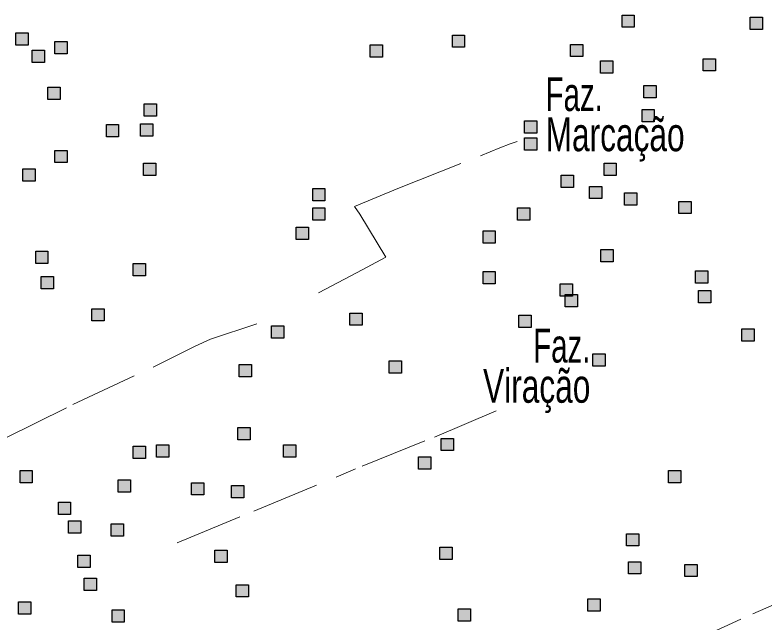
# Model space of a CAD drawing. Extents: x 445.6 to 500, y 8618.1 to 8673.4.
# Drawn here: x 492.206 to 495.755, y 8644.258 to 8647.134 of the extents above; entities that cross this region are included whole.
import ezdxf
from ezdxf.enums import TextEntityAlignment as Align

# ---------------------------------------------------------------- set-up
doc = ezdxf.new("R2010")
doc.units = 0
doc.header["$LTSCALE"] = 0.064
doc.linetypes.add('DOT_DASHED', pattern=[7.7, 5, -1.2, 0.3, -1.2])
doc.layers.add('2', color=7, linetype='Continuous', lineweight=25)
doc.layers.add('22', color=7, linetype='DOT_DASHED', lineweight=13)
doc.layers.add('61', color=7, linetype='Continuous')

msp = doc.modelspace()

# ---------------------------------------------------------------- hatches: boundary and pattern name
at = {"layer": '2'}
for points in [[(495.0787, 8647.1339), (495.1367, 8647.1339), (495.1367, 8647.0759), (495.0787, 8647.0759)], [(495.6856, 8647.1237), (495.7436, 8647.1237), (495.7436, 8647.0657), (495.6856, 8647.0657)], [(492.2093, 8647.0492), (492.2673, 8647.0492), (492.2673, 8646.9912), (492.2093, 8646.9912)], [(494.2756, 8647.039), (494.3336, 8647.039), (494.3336, 8646.981), (494.2756, 8646.981)], [(492.395, 8647.0086), (492.453, 8647.0086), (492.453, 8646.9506), (492.395, 8646.9506)], [(493.8867, 8646.9932), (493.9447, 8646.9932), (493.9447, 8646.9352), (493.8867, 8646.9352)], [(494.8344, 8646.995), (494.8924, 8646.995), (494.8924, 8646.937), (494.8344, 8646.937)], [(492.287, 8646.9679), (492.345, 8646.9679), (492.345, 8646.9099), (492.287, 8646.9099)], [(494.9774, 8646.9171), (495.0354, 8646.9171), (495.0354, 8646.8591), (494.9774, 8646.8591)], [(495.4627, 8646.9272), (495.5207, 8646.9272), (495.5207, 8646.8692), (495.4627, 8646.8692)], [(495.1819, 8646.7999), (495.2399, 8646.7999), (495.2399, 8646.7419), (495.1819, 8646.7419)], [(492.3613, 8646.7918), (492.4193, 8646.7918), (492.4193, 8646.7338), (492.3613, 8646.7338)], [(492.8173, 8646.7138), (492.8753, 8646.7138), (492.8753, 8646.6558), (492.8173, 8646.6558)], [(495.1733, 8646.6867), (495.2313, 8646.6867), (495.2313, 8646.6287), (495.1733, 8646.6287)], [(494.6172, 8646.6337), (494.6752, 8646.6337), (494.6752, 8646.5757), (494.6172, 8646.5757)], [(492.6382, 8646.6156), (492.6962, 8646.6156), (492.6962, 8646.5576), (492.6382, 8646.5576)], [(492.8004, 8646.619), (492.8584, 8646.619), (492.8584, 8646.561), (492.8004, 8646.561)], [(494.6172, 8646.5523), (494.6752, 8646.5523), (494.6752, 8646.4943), (494.6172, 8646.4943)], [(492.395, 8646.4936), (492.453, 8646.4936), (492.453, 8646.4356), (492.395, 8646.4356)], [(492.8139, 8646.4326), (492.8719, 8646.4326), (492.8719, 8646.3746), (492.8139, 8646.3746)], [(494.9935, 8646.4334), (495.0515, 8646.4334), (495.0515, 8646.3754), (494.9935, 8646.3754)], [(492.243, 8646.4055), (492.301, 8646.4055), (492.301, 8646.3475), (492.243, 8646.3475)], [(494.7908, 8646.3758), (494.8488, 8646.3758), (494.8488, 8646.3178), (494.7908, 8646.3178)], [(493.6146, 8646.3132), (493.6726, 8646.3132), (493.6726, 8646.2552), (493.6146, 8646.2552)], [(494.9251, 8646.3233), (494.9831, 8646.3233), (494.9831, 8646.2653), (494.9251, 8646.2653)], [(495.0907, 8646.2929), (495.1487, 8646.2929), (495.1487, 8646.2349), (495.0907, 8646.2349)], [(495.3474, 8646.2522), (495.4054, 8646.2522), (495.4054, 8646.1942), (495.3474, 8646.1942)], [(493.6146, 8646.2217), (493.6726, 8646.2217), (493.6726, 8646.1637), (493.6146, 8646.1637)], [(494.584, 8646.2217), (494.642, 8646.2217), (494.642, 8646.1637), (494.584, 8646.1637)], [(493.5369, 8646.1302), (493.5949, 8646.1302), (493.5949, 8646.0722), (493.5369, 8646.0722)], [(494.4209, 8646.1132), (494.4789, 8646.1132), (494.4789, 8646.0552), (494.4209, 8646.0552)], [(494.9782, 8646.0251), (495.0362, 8646.0251), (495.0362, 8645.9671), (494.9782, 8645.9671)], [(492.3039, 8646.0171), (492.3619, 8646.0171), (492.3619, 8645.9591), (492.3039, 8645.9591)], [(492.7655, 8645.958), (492.8235, 8645.958), (492.8235, 8645.9), (492.7655, 8645.9)], [(494.4209, 8645.9201), (494.4789, 8645.9201), (494.4789, 8645.8621), (494.4209, 8645.8621)], [(495.4265, 8645.9236), (495.4845, 8645.9236), (495.4845, 8645.8656), (495.4265, 8645.8656)], [(492.3298, 8645.897), (492.3878, 8645.897), (492.3878, 8645.839), (492.3298, 8645.839)], [(494.7857, 8645.8625), (494.8437, 8645.8625), (494.8437, 8645.8045), (494.7857, 8645.8045)], [(494.8093, 8645.8117), (494.8673, 8645.8117), (494.8673, 8645.7537), (494.8093, 8645.7537)], [(495.4401, 8645.8306), (495.4981, 8645.8306), (495.4981, 8645.7726), (495.4401, 8645.7726)], [(492.5696, 8645.7446), (492.6276, 8645.7446), (492.6276, 8645.6866), (492.5696, 8645.6866)], [(493.7908, 8645.7243), (493.8488, 8645.7243), (493.8488, 8645.6663), (493.7908, 8645.6663)], [(494.5898, 8645.7135), (494.6478, 8645.7135), (494.6478, 8645.6555), (494.5898, 8645.6555)], [(493.4193, 8645.6633), (493.4773, 8645.6633), (493.4773, 8645.6053), (493.4193, 8645.6053)], [(495.6461, 8645.6498), (495.7041, 8645.6498), (495.7041, 8645.5918), (495.6461, 8645.5918)], [(494.9411, 8645.5305), (494.9991, 8645.5305), (494.9991, 8645.4725), (494.9411, 8645.4725)], [(493.9766, 8645.4973), (494.0346, 8645.4973), (494.0346, 8645.4393), (493.9766, 8645.4393)], [(493.2673, 8645.4804), (493.3253, 8645.4804), (493.3253, 8645.4224), (493.2673, 8645.4224)], [(493.2605, 8645.1822), (493.3185, 8645.1822), (493.3185, 8645.1242), (493.2605, 8645.1242)], [(492.8755, 8645.1009), (492.9335, 8645.1009), (492.9335, 8645.0429), (492.8755, 8645.0429)], [(493.4767, 8645.1009), (493.5347, 8645.1009), (493.5347, 8645.0429), (493.4767, 8645.0429)], [(494.2232, 8645.1314), (494.2812, 8645.1314), (494.2812, 8645.0734), (494.2232, 8645.0734)], [(492.7655, 8645.0941), (492.8235, 8645.0941), (492.8235, 8645.0361), (492.7655, 8645.0361)], [(494.1151, 8645.0433), (494.1731, 8645.0433), (494.1731, 8644.9853), (494.1151, 8644.9853)], [(492.2295, 8644.9792), (492.2875, 8644.9792), (492.2875, 8644.9212), (492.2295, 8644.9212)], [(495.2982, 8644.979), (495.3562, 8644.979), (495.3562, 8644.921), (495.2982, 8644.921)], [(492.6946, 8644.9349), (492.7526, 8644.9349), (492.7526, 8644.8769), (492.6946, 8644.8769)], [(493.041, 8644.9214), (493.099, 8644.9214), (493.099, 8644.8634), (493.041, 8644.8634)], [(493.2301, 8644.9078), (493.2881, 8644.9078), (493.2881, 8644.8498), (493.2301, 8644.8498)], [(492.4109, 8644.8299), (492.4689, 8644.8299), (492.4689, 8644.7719), (492.4109, 8644.7719)], [(492.4589, 8644.7407), (492.5169, 8644.7407), (492.5169, 8644.6827), (492.4589, 8644.6827)], [(492.6615, 8644.7271), (492.7195, 8644.7271), (492.7195, 8644.6691), (492.6615, 8644.6691)], [(495.0998, 8644.6802), (495.1578, 8644.6802), (495.1578, 8644.6222), (495.0998, 8644.6222)], [(493.1513, 8644.6018), (493.2093, 8644.6018), (493.2093, 8644.5438), (493.1513, 8644.5438)], [(494.2164, 8644.6165), (494.2744, 8644.6165), (494.2744, 8644.5585), (494.2164, 8644.5585)], [(492.5028, 8644.578), (492.5608, 8644.578), (492.5608, 8644.52), (492.5028, 8644.52)], [(495.1099, 8644.548), (495.1679, 8644.548), (495.1679, 8644.49), (495.1099, 8644.49)], [(495.3758, 8644.5352), (495.4338, 8644.5352), (495.4338, 8644.4772), (495.3758, 8644.4772)], [(492.5332, 8644.4696), (492.5912, 8644.4696), (492.5912, 8644.4116), (492.5332, 8644.4116)], [(493.2526, 8644.4391), (493.3106, 8644.4391), (493.3106, 8644.3811), (493.2526, 8644.3811)], [(492.2224, 8644.3578), (492.2804, 8644.3578), (492.2804, 8644.2998), (492.2224, 8644.2998)], [(494.9174, 8644.3723), (494.9754, 8644.3723), (494.9754, 8644.3143), (494.9174, 8644.3143)], [(492.6649, 8644.3206), (492.7229, 8644.3206), (492.7229, 8644.2626), (492.6649, 8644.2626)], [(494.3027, 8644.3248), (494.3607, 8644.3248), (494.3607, 8644.2668), (494.3027, 8644.2668)]]:
    msp.add_hatch(color=256, dxfattribs=at).paths.add_polyline_path(points)

# ---------------------------------------------------------------- linework, layer by layer
for points in [[(495.0787, 8647.1339), (495.1367, 8647.1339), (495.1367, 8647.0759), (495.0787, 8647.0759)], [(495.6856, 8647.1237), (495.7436, 8647.1237), (495.7436, 8647.0657), (495.6856, 8647.0657)], [(492.2093, 8647.0492), (492.2673, 8647.0492), (492.2673, 8646.9912), (492.2093, 8646.9912)], [(494.2756, 8647.039), (494.3336, 8647.039), (494.3336, 8646.981), (494.2756, 8646.981)], [(492.395, 8647.0086), (492.453, 8647.0086), (492.453, 8646.9506), (492.395, 8646.9506)], [(493.8867, 8646.9932), (493.9447, 8646.9932), (493.9447, 8646.9352), (493.8867, 8646.9352)], [(494.8344, 8646.995), (494.8924, 8646.995), (494.8924, 8646.937), (494.8344, 8646.937)], [(492.287, 8646.9679), (492.345, 8646.9679), (492.345, 8646.9099), (492.287, 8646.9099)], [(494.9774, 8646.9171), (495.0354, 8646.9171), (495.0354, 8646.8591), (494.9774, 8646.8591)], [(495.4627, 8646.9272), (495.5207, 8646.9272), (495.5207, 8646.8692), (495.4627, 8646.8692)], [(495.1819, 8646.7999), (495.2399, 8646.7999), (495.2399, 8646.7419), (495.1819, 8646.7419)], [(492.3613, 8646.7918), (492.4193, 8646.7918), (492.4193, 8646.7338), (492.3613, 8646.7338)], [(492.8173, 8646.7138), (492.8753, 8646.7138), (492.8753, 8646.6558), (492.8173, 8646.6558)], [(495.1733, 8646.6867), (495.2313, 8646.6867), (495.2313, 8646.6287), (495.1733, 8646.6287)], [(494.6172, 8646.6337), (494.6752, 8646.6337), (494.6752, 8646.5757), (494.6172, 8646.5757)], [(492.6382, 8646.6156), (492.6962, 8646.6156), (492.6962, 8646.5576), (492.6382, 8646.5576)], [(492.8004, 8646.619), (492.8584, 8646.619), (492.8584, 8646.561), (492.8004, 8646.561)], [(494.6172, 8646.5523), (494.6752, 8646.5523), (494.6752, 8646.4943), (494.6172, 8646.4943)], [(492.395, 8646.4936), (492.453, 8646.4936), (492.453, 8646.4356), (492.395, 8646.4356)], [(492.8139, 8646.4326), (492.8719, 8646.4326), (492.8719, 8646.3746), (492.8139, 8646.3746)], [(494.9935, 8646.4334), (495.0515, 8646.4334), (495.0515, 8646.3754), (494.9935, 8646.3754)], [(492.243, 8646.4055), (492.301, 8646.4055), (492.301, 8646.3475), (492.243, 8646.3475)], [(494.7908, 8646.3758), (494.8488, 8646.3758), (494.8488, 8646.3178), (494.7908, 8646.3178)], [(493.6146, 8646.3132), (493.6726, 8646.3132), (493.6726, 8646.2552), (493.6146, 8646.2552)], [(494.9251, 8646.3233), (494.9831, 8646.3233), (494.9831, 8646.2653), (494.9251, 8646.2653)], [(495.0907, 8646.2929), (495.1487, 8646.2929), (495.1487, 8646.2349), (495.0907, 8646.2349)], [(495.3474, 8646.2522), (495.4054, 8646.2522), (495.4054, 8646.1942), (495.3474, 8646.1942)], [(493.6146, 8646.2217), (493.6726, 8646.2217), (493.6726, 8646.1637), (493.6146, 8646.1637)], [(494.584, 8646.2217), (494.642, 8646.2217), (494.642, 8646.1637), (494.584, 8646.1637)], [(493.5369, 8646.1302), (493.5949, 8646.1302), (493.5949, 8646.0722), (493.5369, 8646.0722)], [(494.4209, 8646.1132), (494.4789, 8646.1132), (494.4789, 8646.0552), (494.4209, 8646.0552)], [(494.9782, 8646.0251), (495.0362, 8646.0251), (495.0362, 8645.9671), (494.9782, 8645.9671)], [(492.3039, 8646.0171), (492.3619, 8646.0171), (492.3619, 8645.9591), (492.3039, 8645.9591)], [(492.7655, 8645.958), (492.8235, 8645.958), (492.8235, 8645.9), (492.7655, 8645.9)], [(494.4209, 8645.9201), (494.4789, 8645.9201), (494.4789, 8645.8621), (494.4209, 8645.8621)], [(495.4265, 8645.9236), (495.4845, 8645.9236), (495.4845, 8645.8656), (495.4265, 8645.8656)], [(492.3298, 8645.897), (492.3878, 8645.897), (492.3878, 8645.839), (492.3298, 8645.839)], [(494.7857, 8645.8625), (494.8437, 8645.8625), (494.8437, 8645.8045), (494.7857, 8645.8045)], [(494.8093, 8645.8117), (494.8673, 8645.8117), (494.8673, 8645.7537), (494.8093, 8645.7537)], [(495.4401, 8645.8306), (495.4981, 8645.8306), (495.4981, 8645.7726), (495.4401, 8645.7726)], [(492.5696, 8645.7446), (492.6276, 8645.7446), (492.6276, 8645.6866), (492.5696, 8645.6866)], [(493.7908, 8645.7243), (493.8488, 8645.7243), (493.8488, 8645.6663), (493.7908, 8645.6663)], [(494.5898, 8645.7135), (494.6478, 8645.7135), (494.6478, 8645.6555), (494.5898, 8645.6555)], [(493.4193, 8645.6633), (493.4773, 8645.6633), (493.4773, 8645.6053), (493.4193, 8645.6053)], [(495.6461, 8645.6498), (495.7041, 8645.6498), (495.7041, 8645.5918), (495.6461, 8645.5918)], [(494.9411, 8645.5305), (494.9991, 8645.5305), (494.9991, 8645.4725), (494.9411, 8645.4725)], [(493.9766, 8645.4973), (494.0346, 8645.4973), (494.0346, 8645.4393), (493.9766, 8645.4393)], [(493.2673, 8645.4804), (493.3253, 8645.4804), (493.3253, 8645.4224), (493.2673, 8645.4224)], [(493.2605, 8645.1822), (493.3185, 8645.1822), (493.3185, 8645.1242), (493.2605, 8645.1242)], [(492.8755, 8645.1009), (492.9335, 8645.1009), (492.9335, 8645.0429), (492.8755, 8645.0429)], [(493.4767, 8645.1009), (493.5347, 8645.1009), (493.5347, 8645.0429), (493.4767, 8645.0429)], [(494.2232, 8645.1314), (494.2812, 8645.1314), (494.2812, 8645.0734), (494.2232, 8645.0734)], [(492.7655, 8645.0941), (492.8235, 8645.0941), (492.8235, 8645.0361), (492.7655, 8645.0361)], [(494.1151, 8645.0433), (494.1731, 8645.0433), (494.1731, 8644.9853), (494.1151, 8644.9853)], [(492.2295, 8644.9792), (492.2875, 8644.9792), (492.2875, 8644.9212), (492.2295, 8644.9212)], [(495.2982, 8644.979), (495.3562, 8644.979), (495.3562, 8644.921), (495.2982, 8644.921)], [(492.6946, 8644.9349), (492.7526, 8644.9349), (492.7526, 8644.8769), (492.6946, 8644.8769)], [(493.041, 8644.9214), (493.099, 8644.9214), (493.099, 8644.8634), (493.041, 8644.8634)], [(493.2301, 8644.9078), (493.2881, 8644.9078), (493.2881, 8644.8498), (493.2301, 8644.8498)], [(492.4109, 8644.8299), (492.4689, 8644.8299), (492.4689, 8644.7719), (492.4109, 8644.7719)], [(492.4589, 8644.7407), (492.5169, 8644.7407), (492.5169, 8644.6827), (492.4589, 8644.6827)], [(492.6615, 8644.7271), (492.7195, 8644.7271), (492.7195, 8644.6691), (492.6615, 8644.6691)], [(495.0998, 8644.6802), (495.1578, 8644.6802), (495.1578, 8644.6222), (495.0998, 8644.6222)], [(493.1513, 8644.6018), (493.2093, 8644.6018), (493.2093, 8644.5438), (493.1513, 8644.5438)], [(494.2164, 8644.6165), (494.2744, 8644.6165), (494.2744, 8644.5585), (494.2164, 8644.5585)], [(492.5028, 8644.578), (492.5608, 8644.578), (492.5608, 8644.52), (492.5028, 8644.52)], [(495.1099, 8644.548), (495.1679, 8644.548), (495.1679, 8644.49), (495.1099, 8644.49)], [(495.3758, 8644.5352), (495.4338, 8644.5352), (495.4338, 8644.4772), (495.3758, 8644.4772)], [(492.5332, 8644.4696), (492.5912, 8644.4696), (492.5912, 8644.4116), (492.5332, 8644.4116)], [(493.2526, 8644.4391), (493.3106, 8644.4391), (493.3106, 8644.3811), (493.2526, 8644.3811)], [(492.2224, 8644.3578), (492.2804, 8644.3578), (492.2804, 8644.2998), (492.2224, 8644.2998)], [(494.9174, 8644.3723), (494.9754, 8644.3723), (494.9754, 8644.3143), (494.9174, 8644.3143)], [(492.6649, 8644.3206), (492.7229, 8644.3206), (492.7229, 8644.2626), (492.6649, 8644.2626)], [(494.3027, 8644.3248), (494.3607, 8644.3248), (494.3607, 8644.2668), (494.3027, 8644.2668)]]:
    msp.add_lwpolyline(points, close=True, dxfattribs=at)
at = {"layer": '22'}
for points in [[(493.6424, 8645.819), (493.8257, 8645.9162), (493.9606, 8645.9889), (493.8372, 8646.1925), (493.813, 8646.2275), (494.018, 8646.3137), (494.5008, 8646.5049), (494.5493, 8646.5238), (494.583, 8646.5361)], [(492.1627, 8645.1338), (492.4799, 8645.2909), (492.876, 8645.476), (493.059, 8645.5681), (493.1305, 8645.6011), (493.3498, 8645.6729)], [(492.9738, 8644.6379), (493.3368, 8644.7876), (493.848, 8644.9991), (494.1912, 8645.1376), (494.4833, 8645.2616)], [(493.6445, 8643.3918), (493.8716, 8643.4873), (494.221, 8643.6481), (494.8065, 8643.9112), (495.1232, 8644.042), (495.3497, 8644.1429), (495.6973, 8644.3019), (495.8311, 8644.3592), (495.9321, 8644.3973), (495.9812, 8644.3019), (496.1641, 8644.3783), (496.3115, 8644.4355), (496.3279, 8644.6944), (496.3423, 8644.756), (496.5443, 8644.8541)]]:
    msp.add_lwpolyline(points, dxfattribs=at)

# ---------------------------------------------------------------- texts
at = {"layer": '61'}
for s, width, p in [('Faz.', 0.65, (494.7171, 8646.6797)), ('Marcação', 0.7, (494.7171, 8646.4897))]:
    msp.add_text(s, height=0.16, dxfattribs=dict(at, width=width)).set_placement(p)
for s, width, p in [('Faz.', 0.65, (494.9287, 8645.4899)), ('Viração', 0.7, (494.9287, 8645.2999))]:
    msp.add_text(s, height=0.16, dxfattribs=dict(at, width=width)).set_placement(p, align=Align.RIGHT)

doc.saveas('drawing.dxf')
